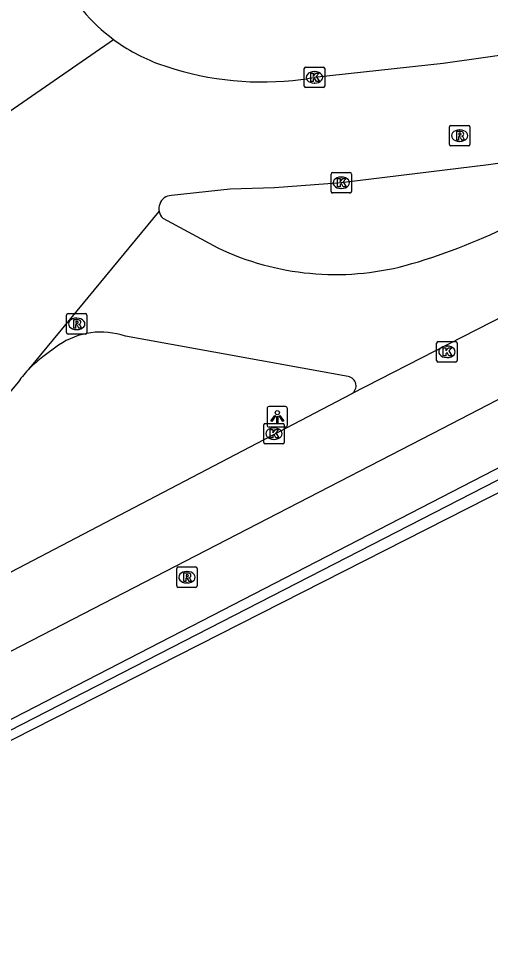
# Model space of a CAD drawing. Extents: x 158797 to 159887, y 384318 to 385255.
# Drawn here: x 159826.73 to 159849.8, y 384490.78 to 384535.72 of the extents above; entities that cross this region are included whole.
import ezdxf

# ---------------------------------------------------------------- set-up
doc = ezdxf.new("R2010")
doc.units = 0
for name, color, linetype in [('IMGEO_Haag', 7, 'Continuous'), ('IMGEO_Hek', 7, 'Continuous'), ('IMGEO_Kolk', 7, 'Continuous'), ('IMGEO_Lichtpunt', 7, 'Continuous'), ('IMGEO_Rijbaan_lokaal_open', 7, 'Continuous'), ('IMGEO_Rijbaan_regionaal_gesloten', 7, 'Continuous'), ('IMGEO_Rioolput', 7, 'Continuous')]:
    doc.layers.add(name, color=color, linetype=linetype)

msp = doc.modelspace()

# ---------------------------------------------------------------- linework, layer by layer
at = {"layer": 'IMGEO_Haag'}
for points in [[(159833.789, 384525.96), (159836.479, 384524.509)], [(159842.845, 384518.23), (159831.957, 384520.198)], [(159828.693, 384519.763), (159827.929, 384519.188)]]:
    msp.add_lwpolyline(points, dxfattribs=at)
for centre, radius, start, end in [((159834.246, 384526.428), 0.655, 192.7196, 225.6595), ((159838.066, 384550.91), 28.289, 285.4997, 296.5209), ((159842.228, 384536.594), 13.382, 244.5594, 284.7107), ((159830.759, 384516.728), 3.672, 70.9483, 124.2341), ((159831.026, 384514.902), 5.288, 125.8566, 135.1428), ((159842.772, 384517.777), 0.459, 300.8851, 80.901)]:
    msp.add_arc(centre, radius, start, end, dxfattribs=at)
at = {"layer": 'IMGEO_Hek'}
msp.add_lwpolyline([(159812.174, 384493.707), (159824.446, 384500), (159883.08, 384530.068)], dxfattribs=at)
at = {"layer": 'IMGEO_Kolk'}
for p, q in [((159840.694, 384532.415), (159840.694, 384533.267)), ((159840.769, 384533.341), (159841.621, 384533.341)), ((159841.182, 384533.121), (159841.207, 384533.121)), ((159841.695, 384533.267), (159841.695, 384532.415)), ((159841.621, 384532.341), (159840.769, 384532.341)), ((159841.205, 384532.561), (159841.18, 384532.561)), ((159842.079, 384528.194), (159842.931, 384528.194)), ((159842.004, 384527.268), (159842.004, 384528.12)), ((159842.492, 384527.974), (159842.517, 384527.974)), ((159843.005, 384528.12), (159843.005, 384527.268)), ((159842.515, 384527.414), (159842.49, 384527.414)), ((159842.931, 384527.194), (159842.079, 384527.194)), ((159847.166, 384519.011), (159847.166, 384519.863)), ((159847.241, 384519.937), (159848.093, 384519.937)), ((159847.654, 384519.717), (159847.679, 384519.717)), ((159848.167, 384519.863), (159848.167, 384519.011)), ((159848.093, 384518.937), (159847.241, 384518.937)), ((159847.677, 384519.157), (159847.652, 384519.157)), ((159838.717, 384515.012), (159838.717, 384515.864)), ((159838.792, 384515.938), (159839.644, 384515.938)), ((159839.205, 384515.718), (159839.23, 384515.718)), ((159839.718, 384515.864), (159839.718, 384515.012)), ((159839.228, 384515.158), (159839.203, 384515.158)), ((159839.644, 384514.938), (159838.792, 384514.938))]:
    msp.add_line(p, q, dxfattribs=at)
for points in [[(159840.694, 384532.415), (159840.694, 384533.267)], [(159840.769, 384533.341), (159841.621, 384533.341)], [(159841.695, 384533.267), (159841.695, 384532.415)], [(159841.015, 384533.041), (159841.138, 384533.041), (159841.138, 384532.89), (159841.268, 384533.041), (159841.432, 384533.041), (159841.286, 384532.89), (159841.439, 384532.641), (159841.287, 384532.641), (159841.202, 384532.805), (159841.138, 384532.738), (159841.138, 384532.641), (159841.015, 384532.641), (159841.015, 384533.041)], [(159841.621, 384532.341), (159840.769, 384532.341)], [(159842.079, 384528.194), (159842.931, 384528.194)], [(159842.004, 384527.268), (159842.004, 384528.12)], [(159842.325, 384527.894), (159842.448, 384527.894), (159842.448, 384527.743), (159842.578, 384527.894), (159842.742, 384527.894), (159842.596, 384527.743), (159842.749, 384527.494), (159842.597, 384527.494), (159842.512, 384527.658), (159842.448, 384527.591), (159842.448, 384527.494), (159842.325, 384527.494), (159842.325, 384527.894)], [(159843.005, 384528.12), (159843.005, 384527.268)], [(159842.931, 384527.194), (159842.079, 384527.194)], [(159847.166, 384519.011), (159847.166, 384519.863)], [(159847.241, 384519.937), (159848.093, 384519.937)], [(159847.487, 384519.637), (159847.61, 384519.637), (159847.61, 384519.486), (159847.74, 384519.637), (159847.904, 384519.637), (159847.758, 384519.486), (159847.911, 384519.237), (159847.759, 384519.237), (159847.674, 384519.401), (159847.61, 384519.334), (159847.61, 384519.237), (159847.487, 384519.237), (159847.487, 384519.637)], [(159848.167, 384519.863), (159848.167, 384519.011)], [(159848.093, 384518.937), (159847.241, 384518.937)], [(159838.717, 384515.012), (159838.717, 384515.864)], [(159838.792, 384515.938), (159839.644, 384515.938)], [(159839.038, 384515.638), (159839.161, 384515.638), (159839.161, 384515.487), (159839.291, 384515.638), (159839.455, 384515.638), (159839.309, 384515.487), (159839.462, 384515.238), (159839.31, 384515.238), (159839.225, 384515.402), (159839.161, 384515.335), (159839.161, 384515.238), (159839.038, 384515.238), (159839.038, 384515.638)], [(159839.718, 384515.864), (159839.718, 384515.012)], [(159839.644, 384514.938), (159838.792, 384514.938)]]:
    msp.add_lwpolyline(points, dxfattribs=at)
for centre, start, end in [((159840.771, 384533.265), 91.552, 178.448), ((159840.771, 384533.265), 91.552, 178.448), ((159841.619, 384533.265), 1.552, 88.448), ((159841.619, 384533.265), 1.552, 88.448), ((159840.771, 384532.417), 181.552, 268.448), ((159840.771, 384532.417), 181.552, 268.448), ((159841.619, 384532.417), 271.552, 358.448), ((159841.619, 384532.417), 271.552, 358.448), ((159842.081, 384528.118), 91.552, 178.448), ((159842.081, 384528.118), 91.552, 178.448), ((159842.929, 384528.118), 1.552, 88.448), ((159842.929, 384528.118), 1.552, 88.448), ((159842.081, 384527.27), 181.552, 268.448), ((159842.081, 384527.27), 181.552, 268.448), ((159842.929, 384527.27), 271.552, 358.448), ((159842.929, 384527.27), 271.552, 358.448), ((159847.243, 384519.861), 91.552, 178.448), ((159847.243, 384519.861), 91.552, 178.448), ((159848.091, 384519.861), 1.552, 88.448), ((159848.091, 384519.861), 1.552, 88.448), ((159847.243, 384519.013), 181.552, 268.448), ((159847.243, 384519.013), 181.552, 268.448), ((159848.091, 384519.013), 271.552, 358.448), ((159848.091, 384519.013), 271.552, 358.448), ((159838.794, 384515.862), 91.552, 178.448), ((159838.794, 384515.862), 91.552, 178.448), ((159839.642, 384515.862), 1.552, 88.448), ((159839.642, 384515.862), 1.552, 88.448), ((159838.794, 384515.014), 181.552, 268.448), ((159838.794, 384515.014), 181.552, 268.448), ((159839.642, 384515.014), 271.552, 358.448), ((159839.642, 384515.014), 271.552, 358.448)]:
    msp.add_arc(centre, 0.0765, start, end, dxfattribs=at)
for centre, major_axis, ratio, start_param, end_param in [((159841.181, 384532.841), (-0.387, 0.002), 0.722429, 4.712389, 7.853982), ((159841.206, 384532.841), (-0.39, 0.002), 0.717154, 1.570796, 4.712389), ((159842.491, 384527.694), (-0.387, 0.002), 0.722429, 4.712389, 7.853982), ((159842.516, 384527.694), (-0.39, 0.002), 0.717154, 1.570796, 4.712389), ((159847.653, 384519.437), (-0.387, 0.002), 0.722429, 4.712389, 7.853982), ((159847.678, 384519.437), (-0.39, 0.002), 0.717154, 1.570796, 4.712389), ((159839.204, 384515.438), (-0.387, 0.002), 0.722429, 4.712389, 7.853982), ((159839.229, 384515.438), (-0.39, 0.002), 0.717154, 1.570796, 4.712389)]:
    msp.add_ellipse(centre, major_axis=major_axis, ratio=ratio, start_param=start_param, end_param=end_param, dxfattribs=at)
at = {"layer": 'IMGEO_Lichtpunt'}
for p, q in [((159838.88, 384516.666), (159838.88, 384515.859)), ((159838.88, 384516.666), (159838.88, 384515.859)), ((159839.782, 384516.761), (159838.974, 384516.761)), ((159839.782, 384516.761), (159838.974, 384516.761)), ((159839.876, 384515.859), (159839.876, 384516.666)), ((159839.876, 384515.859), (159839.876, 384516.666)), ((159838.974, 384515.765), (159839.782, 384515.765)), ((159838.974, 384515.765), (159839.782, 384515.765))]:
    msp.add_line(p, q, dxfattribs=at)
for points in [[(159839.254, 384516.33), (159839.293, 384516.302), (159839.105, 384516.04), (159839.067, 384516.067), (159839.254, 384516.33)], [(159839.356, 384516.282), (159839.403, 384516.282), (159839.403, 384515.96), (159839.356, 384515.96), (159839.356, 384516.282)], [(159839.466, 384516.302), (159839.504, 384516.329), (159839.691, 384516.067), (159839.652, 384516.039), (159839.466, 384516.302)]]:
    msp.add_lwpolyline(points, dxfattribs=at)
msp.add_circle((159839.379, 384516.464), 0.0994, dxfattribs=at)
for centre, start, end in [((159838.974, 384516.666), 90, 180), ((159838.974, 384516.666), 90, 180), ((159839.782, 384516.666), 0, 90), ((159839.782, 384516.666), 0, 90), ((159838.974, 384515.859), 180, 270), ((159838.974, 384515.859), 180, 270), ((159839.782, 384515.859), 270, 0), ((159839.782, 384515.859), 270, 360)]:
    msp.add_arc(centre, 0.0946, start, end, dxfattribs=at)
at = {"layer": 'IMGEO_Rijbaan_lokaal_open'}
for points in [[(159858.727, 384535.261), (159851.843, 384534.134), (159847.484, 384533.523), (159841.195, 384532.841)], [(159815.595, 384523.794), (159831.381, 384534.691)], [(159854.988, 384529.316), (159849.696, 384528.572), (159842.505, 384527.694), (159839.248, 384527.449), (159837.075, 384527.373), (159834.207, 384527.075)], [(159827.278, 384518.632), (159833.608, 384526.284)], [(159826.727, 384517.977), (159825.583, 384516.617)]]:
    msp.add_lwpolyline(points, dxfattribs=at)
for centre, radius, start, end in [((159836.731, 384541.939), 9.009, 207.2269, 233.5638), ((159836.729, 384541.954), 9.019, 233.6339, 249.5659), ((159838.637, 384547.566), 14.946, 250.2222, 275.7665), ((159838.644, 384547.5), 14.88, 275.7658, 279.8711), ((159834.242, 384526.426), 0.65, 93.1285, 159.4832), ((159834.241, 384526.425), 0.649, 159.3691, 192.5917), ((159830.947, 384514.986), 5.173, 135.1831, 144.6744)]:
    msp.add_arc(centre, radius, start, end, dxfattribs=at)
at = {"layer": 'IMGEO_Rijbaan_regionaal_gesloten'}
for points in [[(159878.425, 384535.512), (159843.008, 384517.383)], [(159880.669, 384532.909), (159875.798, 384530.374), (159847.424, 384515.674), (159804.811, 384493.696), (159779.976, 384480.85), (159750.919, 384465.55), (159708.655, 384442.945), (159694.585, 384435.384), (159645.738, 384409.21), (159615.068, 384392.753)], [(159616.488, 384390.102), (159630.958, 384397.851), (159650.153, 384408.169), (159667.67, 384417.548), (159686.549, 384427.613), (159696.214, 384432.791), (159709.47, 384439.893), (159725.249, 384448.362), (159745.061, 384458.917), (159759.449, 384466.649), (159775.497, 384475.211), (159791.41, 384483.447), (159811.928, 384494.056), (159823.458, 384500), (159870.864, 384524.44), (159874.443, 384526.273), (159882.662, 384530.596)], [(159883.694, 384529.35), (159881.307, 384528.22), (159875.887, 384525.604), (159825.453, 384500), (159812.356, 384493.351), (159791.799, 384482.795), (159777.564, 384475.395), (159744.535, 384457.751), (159731.675, 384450.855), (159717.186, 384443.101), (159697.88, 384432.802), (159696.562, 384432.097), (159679.569, 384423.013), (159661.921, 384413.563), (159644.473, 384404.254), (159631.206, 384397.094), (159616.87, 384389.389)], [(159705.803, 384445.325), (159716.504, 384450.978), (159733.285, 384460.047), (159749.424, 384468.651), (159754.694, 384471.459), (159764.608, 384476.743), (159777.22, 384483.435), (159788.54, 384489.306), (159793.362, 384491.577), (159808.958, 384499.603), (159809.27, 384499.765), (159809.722, 384500), (159843.008, 384517.383)]]:
    msp.add_lwpolyline(points, dxfattribs=at)
at = {"layer": 'IMGEO_Rioolput'}
for p, q in [((159847.791, 384529.568), (159847.791, 384530.42)), ((159847.866, 384530.494), (159848.718, 384530.494)), ((159848.792, 384530.42), (159848.792, 384529.568)), ((159848.279, 384530.274), (159848.304, 384530.274)), ((159848.302, 384529.714), (159848.277, 384529.714)), ((159848.718, 384529.494), (159847.866, 384529.494)), ((159829.077, 384520.376), (159829.077, 384521.228)), ((159829.152, 384521.302), (159830.004, 384521.302)), ((159829.565, 384521.082), (159829.59, 384521.082)), ((159830.078, 384521.228), (159830.078, 384520.376)), ((159830.004, 384520.302), (159829.152, 384520.302)), ((159829.588, 384520.522), (159829.563, 384520.522)), ((159834.462, 384508.002), (159834.462, 384508.854)), ((159834.537, 384508.928), (159835.389, 384508.928)), ((159835.463, 384508.854), (159835.463, 384508.002)), ((159834.95, 384508.708), (159834.975, 384508.708)), ((159834.973, 384508.148), (159834.948, 384508.148)), ((159835.389, 384507.928), (159834.537, 384507.928))]:
    msp.add_line(p, q, dxfattribs=at)
for points in [[(159847.791, 384529.568), (159847.791, 384530.42)], [(159847.866, 384530.494), (159848.718, 384530.494)], [(159848.792, 384530.42), (159848.792, 384529.568)], [(159848.38, 384530.192), (159848.128, 384530.194), (159848.128, 384529.794)], [(159848.306, 384530.113), (159848.252, 384530.113), (159848.252, 384530.032)], [(159848.252, 384530.032), (159848.304, 384530.032)], [(159848.128, 384529.794), (159848.252, 384529.794), (159848.252, 384529.956), (159848.263, 384529.956)], [(159848.31, 384529.927), (159848.381, 384529.794), (159848.521, 384529.794), (159848.456, 384529.92)], [(159848.718, 384529.494), (159847.866, 384529.494)], [(159829.077, 384520.376), (159829.077, 384521.228)], [(159829.152, 384521.302), (159830.004, 384521.302)], [(159829.666, 384521), (159829.414, 384521.002), (159829.414, 384520.602)], [(159830.078, 384521.228), (159830.078, 384520.376)], [(159829.414, 384520.602), (159829.538, 384520.602), (159829.538, 384520.764), (159829.549, 384520.764)], [(159829.592, 384520.921), (159829.538, 384520.921), (159829.538, 384520.84)], [(159829.538, 384520.84), (159829.59, 384520.84)], [(159829.596, 384520.735), (159829.667, 384520.602), (159829.807, 384520.602), (159829.742, 384520.728)], [(159830.004, 384520.302), (159829.152, 384520.302)], [(159834.462, 384508.002), (159834.462, 384508.854)], [(159834.537, 384508.928), (159835.389, 384508.928)], [(159835.463, 384508.854), (159835.463, 384508.002)], [(159835.051, 384508.626), (159834.799, 384508.628), (159834.799, 384508.228)], [(159834.799, 384508.228), (159834.923, 384508.228), (159834.923, 384508.39), (159834.934, 384508.39)], [(159834.977, 384508.547), (159834.923, 384508.547), (159834.923, 384508.466)], [(159834.923, 384508.466), (159834.975, 384508.466)], [(159834.981, 384508.361), (159835.052, 384508.228), (159835.192, 384508.228), (159835.127, 384508.354)], [(159835.389, 384507.928), (159834.537, 384507.928)]]:
    msp.add_lwpolyline(points, dxfattribs=at)
for centre, radius, start, end in [((159847.868, 384530.418), 0.0765, 91.552, 178.448), ((159847.868, 384530.418), 0.0765, 91.552, 178.448), ((159848.716, 384530.418), 0.0765, 1.552, 88.448), ((159848.716, 384530.418), 0.0765, 1.552, 88.448), ((159848.288, 384530.221), 0.19, 274.7715, 282.9687), ((159848.312, 384530.017), 0.0964, 77.0061, 93.1865), ((159848.326, 384530.074), 0.0378, 276.6634, 79.6772), ((159848.379, 384530.082), 0.109, 350.3612, 89.416), ((159848.377, 384530.082), 0.112, 277.5842, 350.9817), ((159848.361, 384529.867), 0.108, 29.5134, 73.7905), ((159847.868, 384529.57), 0.0765, 181.552, 268.448), ((159847.868, 384529.57), 0.0765, 181.552, 268.448), ((159848.262, 384529.903), 0.0533, 26.0293, 88.6989), ((159848.716, 384529.57), 0.0765, 271.552, 358.448), ((159848.716, 384529.57), 0.0765, 271.552, 358.448), ((159829.154, 384521.226), 0.0765, 91.552, 178.448), ((159829.154, 384521.226), 0.0765, 91.552, 178.448), ((159829.665, 384520.89), 0.109, 350.3612, 89.416), ((159830.002, 384521.226), 0.0765, 1.552, 88.448), ((159830.002, 384521.226), 0.0765, 1.552, 88.448), ((159829.548, 384520.711), 0.0533, 26.0293, 88.6989), ((159829.574, 384521.029), 0.19, 274.7715, 282.9687), ((159829.598, 384520.825), 0.0964, 77.0061, 93.1865), ((159829.612, 384520.882), 0.0378, 276.6634, 79.6772), ((159829.663, 384520.89), 0.112, 277.5842, 350.9817), ((159829.647, 384520.675), 0.108, 29.5134, 73.7905), ((159829.154, 384520.378), 0.0765, 181.552, 268.448), ((159829.154, 384520.378), 0.0765, 181.552, 268.448), ((159830.002, 384520.378), 0.0765, 271.552, 358.448), ((159830.002, 384520.378), 0.0765, 271.552, 358.448), ((159834.539, 384508.852), 0.0765, 91.552, 178.448), ((159834.539, 384508.852), 0.0765, 91.552, 178.448), ((159835.387, 384508.852), 0.0765, 1.552, 88.448), ((159835.387, 384508.852), 0.0765, 1.552, 88.448), ((159834.933, 384508.337), 0.0533, 26.0293, 88.6989), ((159834.959, 384508.655), 0.19, 274.7715, 282.9687), ((159834.983, 384508.451), 0.0964, 77.0061, 93.1865), ((159834.997, 384508.508), 0.0378, 276.6634, 79.6772), ((159835.05, 384508.516), 0.109, 350.3612, 89.416), ((159835.048, 384508.516), 0.112, 277.5842, 350.9817), ((159835.032, 384508.301), 0.108, 29.5134, 73.7905), ((159834.539, 384508.004), 0.0765, 181.552, 268.448), ((159834.539, 384508.004), 0.0765, 181.552, 268.448), ((159835.387, 384508.004), 0.0765, 271.552, 358.448), ((159835.387, 384508.004), 0.0765, 271.552, 358.448)]:
    msp.add_arc(centre, radius, start, end, dxfattribs=at)
for centre, major_axis, ratio, start_param, end_param in [((159848.278, 384529.994), (-0.387, 0.002), 0.722429, 4.712389, 7.853982), ((159848.303, 384529.994), (-0.39, 0.002), 0.717154, 1.570796, 4.712389), ((159829.564, 384520.802), (-0.387, 0.002), 0.722429, 4.712389, 7.853982), ((159829.589, 384520.802), (-0.39, 0.002), 0.717154, 1.570796, 4.712389), ((159834.949, 384508.428), (-0.387, 0.002), 0.722429, 4.712389, 7.853982), ((159834.974, 384508.428), (-0.39, 0.002), 0.717154, 1.570796, 4.712389)]:
    msp.add_ellipse(centre, major_axis=major_axis, ratio=ratio, start_param=start_param, end_param=end_param, dxfattribs=at)

doc.saveas('drawing.dxf')
